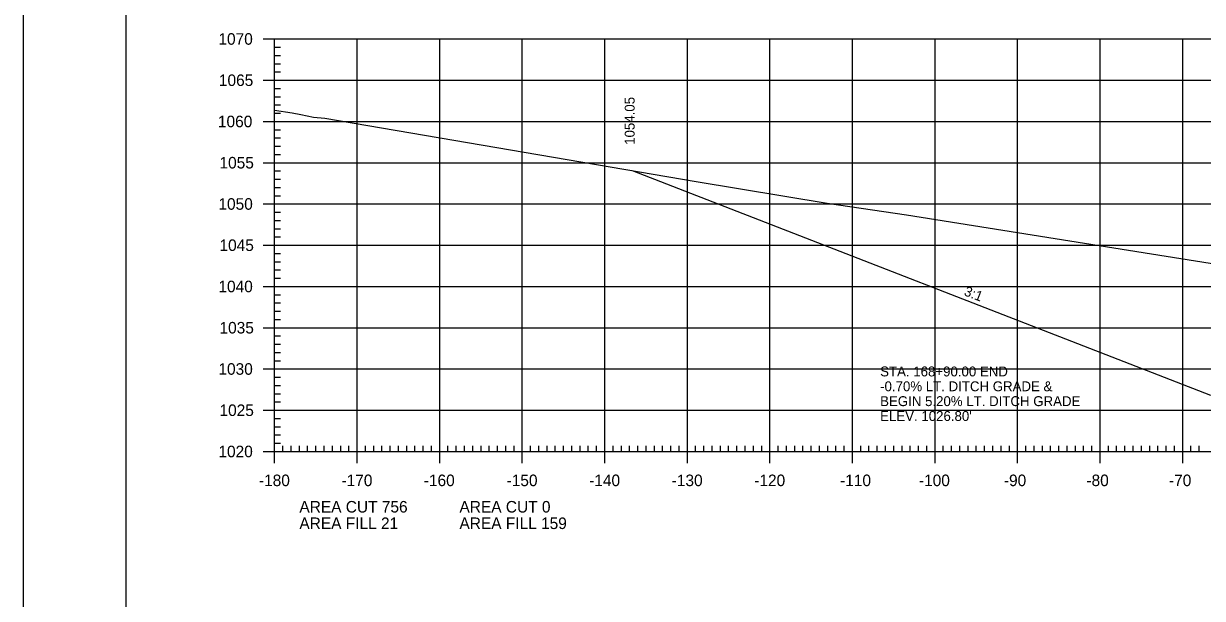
# Model space of a CAD drawing. Extents: x 1322838 to 1324533, y 339903 to 351025.
# Drawn here: x 1323533.3 to 1323676.1, y 346545.8 to 346615.5 of the extents above; entities that cross this region are included whole.
import ezdxf

# ---------------------------------------------------------------- set-up
doc = ezdxf.new("R2010")
doc.units = 0
for name, color, linetype in [('R_Axis', 7, 'Continuous'), ('R_Axis Annot', 7, 'Continuous'), ('R_Border', 7, 'Continuous'), ('R_Drive', 7, 'Continuous'), ('R_Exist Surface', 7, 'Continuous'), ('R_Fin Surface', 7, 'Continuous'), ('R_Fin Surface Annot', 7, 'Continuous'), ('R_Grid', 7, 'Continuous'), ('R_No Plot', 7, 'Continuous')]:
    doc.layers.add(name, color=color, linetype=linetype)

msp = doc.modelspace()

# ---------------------------------------------------------------- linework, layer by layer
at = {"layer": 'R_Axis'}
for p, q in [((1323562.32, 346613.63), (1323565.12, 346613.63)), ((1323563.72, 346563.63), (1323563.72, 346613.63)), ((1323563.72, 346612.63), (1323564.42, 346612.63)), ((1323563.72, 346611.63), (1323564.42, 346611.63)), ((1323563.72, 346610.63), (1323564.42, 346610.63)), ((1323562.32, 346608.63), (1323565.12, 346608.63)), ((1323563.72, 346609.63), (1323564.42, 346609.63)), ((1323563.72, 346607.63), (1323564.42, 346607.63)), ((1323563.72, 346606.63), (1323564.42, 346606.63)), ((1323563.72, 346605.63), (1323564.42, 346605.63)), ((1323563.72, 346604.63), (1323564.42, 346604.63)), ((1323562.32, 346603.63), (1323565.12, 346603.63)), ((1323563.72, 346602.63), (1323564.42, 346602.63)), ((1323563.72, 346601.63), (1323564.42, 346601.63)), ((1323563.72, 346600.63), (1323564.42, 346600.63)), ((1323562.32, 346598.63), (1323565.12, 346598.63)), ((1323563.72, 346599.63), (1323564.42, 346599.63)), ((1323563.72, 346597.63), (1323564.42, 346597.63)), ((1323563.72, 346596.63), (1323564.42, 346596.63)), ((1323563.72, 346595.63), (1323564.42, 346595.63)), ((1323563.72, 346594.63), (1323564.42, 346594.63)), ((1323562.32, 346593.63), (1323565.12, 346593.63)), ((1323563.72, 346592.63), (1323564.42, 346592.63)), ((1323563.72, 346591.63), (1323564.42, 346591.63)), ((1323563.72, 346590.63), (1323564.42, 346590.63)), ((1323562.32, 346588.63), (1323565.12, 346588.63)), ((1323563.72, 346589.63), (1323564.42, 346589.63)), ((1323563.72, 346587.63), (1323564.42, 346587.63)), ((1323563.72, 346586.63), (1323564.42, 346586.63)), ((1323563.72, 346585.63), (1323564.42, 346585.63)), ((1323563.72, 346584.63), (1323564.42, 346584.63)), ((1323562.32, 346583.63), (1323565.12, 346583.63)), ((1323563.72, 346582.63), (1323564.42, 346582.63)), ((1323563.72, 346581.63), (1323564.42, 346581.63)), ((1323563.72, 346580.63), (1323564.42, 346580.63)), ((1323562.32, 346578.63), (1323565.12, 346578.63)), ((1323563.72, 346579.63), (1323564.42, 346579.63)), ((1323563.72, 346577.63), (1323564.42, 346577.63)), ((1323563.72, 346576.63), (1323564.42, 346576.63)), ((1323563.72, 346575.63), (1323564.42, 346575.63)), ((1323563.72, 346574.63), (1323564.42, 346574.63)), ((1323562.32, 346573.63), (1323565.12, 346573.63)), ((1323563.72, 346572.63), (1323564.42, 346572.63)), ((1323563.72, 346571.63), (1323564.42, 346571.63)), ((1323563.72, 346570.63), (1323564.42, 346570.63)), ((1323562.32, 346568.63), (1323565.12, 346568.63)), ((1323563.72, 346569.63), (1323564.42, 346569.63)), ((1323563.72, 346567.63), (1323564.42, 346567.63)), ((1323563.72, 346566.63), (1323564.42, 346566.63)), ((1323563.72, 346565.63), (1323564.42, 346565.63)), ((1323563.72, 346562.23), (1323563.72, 346565.03)), ((1323563.72, 346564.63), (1323564.42, 346564.63)), ((1323573.72, 346562.23), (1323573.72, 346565.03)), ((1323583.72, 346562.23), (1323583.72, 346565.03)), ((1323593.72, 346562.23), (1323593.72, 346565.03)), ((1323603.72, 346562.23), (1323603.72, 346565.03)), ((1323613.72, 346562.23), (1323613.72, 346565.03)), ((1323623.72, 346562.23), (1323623.72, 346565.03)), ((1323633.72, 346562.23), (1323633.72, 346565.03)), ((1323643.72, 346562.23), (1323643.72, 346565.03)), ((1323653.72, 346562.23), (1323653.72, 346565.03)), ((1323663.72, 346562.23), (1323663.72, 346565.03)), ((1323673.72, 346562.23), (1323673.72, 346565.03)), ((1323562.32, 346563.63), (1323565.12, 346563.63)), ((1323563.72, 346563.63), (1323843.72, 346563.63)), ((1323564.72, 346563.63), (1323564.72, 346564.33)), ((1323565.72, 346563.63), (1323565.72, 346564.33)), ((1323566.72, 346563.63), (1323566.72, 346564.33)), ((1323567.72, 346563.63), (1323567.72, 346564.33)), ((1323568.72, 346563.63), (1323568.72, 346564.33)), ((1323569.72, 346563.63), (1323569.72, 346564.33)), ((1323570.72, 346563.63), (1323570.72, 346564.33)), ((1323571.72, 346563.63), (1323571.72, 346564.33)), ((1323572.72, 346563.63), (1323572.72, 346564.33)), ((1323574.72, 346563.63), (1323574.72, 346564.33)), ((1323575.72, 346563.63), (1323575.72, 346564.33)), ((1323576.72, 346563.63), (1323576.72, 346564.33)), ((1323577.72, 346563.63), (1323577.72, 346564.33)), ((1323578.72, 346563.63), (1323578.72, 346564.33)), ((1323579.72, 346563.63), (1323579.72, 346564.33)), ((1323580.72, 346563.63), (1323580.72, 346564.33)), ((1323581.72, 346563.63), (1323581.72, 346564.33)), ((1323582.72, 346563.63), (1323582.72, 346564.33)), ((1323584.72, 346563.63), (1323584.72, 346564.33)), ((1323585.72, 346563.63), (1323585.72, 346564.33)), ((1323586.72, 346563.63), (1323586.72, 346564.33)), ((1323587.72, 346563.63), (1323587.72, 346564.33)), ((1323588.72, 346563.63), (1323588.72, 346564.33)), ((1323589.72, 346563.63), (1323589.72, 346564.33)), ((1323590.72, 346563.63), (1323590.72, 346564.33)), ((1323591.72, 346563.63), (1323591.72, 346564.33)), ((1323592.72, 346563.63), (1323592.72, 346564.33)), ((1323594.72, 346563.63), (1323594.72, 346564.33)), ((1323595.72, 346563.63), (1323595.72, 346564.33)), ((1323596.72, 346563.63), (1323596.72, 346564.33)), ((1323597.72, 346563.63), (1323597.72, 346564.33)), ((1323598.72, 346563.63), (1323598.72, 346564.33)), ((1323599.72, 346563.63), (1323599.72, 346564.33)), ((1323600.72, 346563.63), (1323600.72, 346564.33)), ((1323601.72, 346563.63), (1323601.72, 346564.33)), ((1323602.72, 346563.63), (1323602.72, 346564.33)), ((1323604.72, 346563.63), (1323604.72, 346564.33)), ((1323605.72, 346563.63), (1323605.72, 346564.33)), ((1323606.72, 346563.63), (1323606.72, 346564.33)), ((1323607.72, 346563.63), (1323607.72, 346564.33)), ((1323608.72, 346563.63), (1323608.72, 346564.33)), ((1323609.72, 346563.63), (1323609.72, 346564.33)), ((1323610.72, 346563.63), (1323610.72, 346564.33)), ((1323611.72, 346563.63), (1323611.72, 346564.33)), ((1323612.72, 346563.63), (1323612.72, 346564.33)), ((1323614.72, 346563.63), (1323614.72, 346564.33)), ((1323615.72, 346563.63), (1323615.72, 346564.33)), ((1323616.72, 346563.63), (1323616.72, 346564.33)), ((1323617.72, 346563.63), (1323617.72, 346564.33)), ((1323618.72, 346563.63), (1323618.72, 346564.33)), ((1323619.72, 346563.63), (1323619.72, 346564.33)), ((1323620.72, 346563.63), (1323620.72, 346564.33)), ((1323621.72, 346563.63), (1323621.72, 346564.33)), ((1323622.72, 346563.63), (1323622.72, 346564.33)), ((1323624.72, 346563.63), (1323624.72, 346564.33)), ((1323625.72, 346563.63), (1323625.72, 346564.33)), ((1323626.72, 346563.63), (1323626.72, 346564.33)), ((1323627.72, 346563.63), (1323627.72, 346564.33)), ((1323628.72, 346563.63), (1323628.72, 346564.33)), ((1323629.72, 346563.63), (1323629.72, 346564.33)), ((1323630.72, 346563.63), (1323630.72, 346564.33)), ((1323631.72, 346563.63), (1323631.72, 346564.33)), ((1323632.72, 346563.63), (1323632.72, 346564.33)), ((1323634.72, 346563.63), (1323634.72, 346564.33)), ((1323635.72, 346563.63), (1323635.72, 346564.33)), ((1323636.72, 346563.63), (1323636.72, 346564.33)), ((1323637.72, 346563.63), (1323637.72, 346564.33)), ((1323638.72, 346563.63), (1323638.72, 346564.33)), ((1323639.72, 346563.63), (1323639.72, 346564.33)), ((1323640.72, 346563.63), (1323640.72, 346564.33)), ((1323641.72, 346563.63), (1323641.72, 346564.33)), ((1323642.72, 346563.63), (1323642.72, 346564.33)), ((1323644.72, 346563.63), (1323644.72, 346564.33)), ((1323645.72, 346563.63), (1323645.72, 346564.33)), ((1323646.72, 346563.63), (1323646.72, 346564.33)), ((1323647.72, 346563.63), (1323647.72, 346564.33)), ((1323648.72, 346563.63), (1323648.72, 346564.33)), ((1323649.72, 346563.63), (1323649.72, 346564.33)), ((1323650.72, 346563.63), (1323650.72, 346564.33)), ((1323651.72, 346563.63), (1323651.72, 346564.33)), ((1323652.72, 346563.63), (1323652.72, 346564.33)), ((1323654.72, 346563.63), (1323654.72, 346564.33)), ((1323655.72, 346563.63), (1323655.72, 346564.33)), ((1323656.72, 346563.63), (1323656.72, 346564.33)), ((1323657.72, 346563.63), (1323657.72, 346564.33)), ((1323658.72, 346563.63), (1323658.72, 346564.33)), ((1323659.72, 346563.63), (1323659.72, 346564.33)), ((1323660.72, 346563.63), (1323660.72, 346564.33)), ((1323661.72, 346563.63), (1323661.72, 346564.33)), ((1323662.72, 346563.63), (1323662.72, 346564.33)), ((1323664.72, 346563.63), (1323664.72, 346564.33)), ((1323665.72, 346563.63), (1323665.72, 346564.33)), ((1323666.72, 346563.63), (1323666.72, 346564.33)), ((1323667.72, 346563.63), (1323667.72, 346564.33)), ((1323668.72, 346563.63), (1323668.72, 346564.33)), ((1323669.72, 346563.63), (1323669.72, 346564.33)), ((1323670.72, 346563.63), (1323670.72, 346564.33)), ((1323671.72, 346563.63), (1323671.72, 346564.33)), ((1323672.72, 346563.63), (1323672.72, 346564.33)), ((1323674.72, 346563.63), (1323674.72, 346564.33)), ((1323675.72, 346563.63), (1323675.72, 346564.33))]:
    msp.add_line(p, q, dxfattribs=at)
at = {"layer": 'R_Border'}
msp.add_line((1323545.72, 346472.63), (1323545.72, 346678.09), dxfattribs=at)
at = {"layer": 'R_Exist Surface'}
msp.add_lwpolyline([(1323563.72, 346604.98), (1323565.84, 346604.67), (1323566.88, 346604.46), (1323568.41, 346604.14), (1323569.81, 346604.01), (1323614.77, 346596.36), (1323630.65, 346593.73), (1323640.25, 346592.33), (1323696.83, 346583.32)], dxfattribs=at)
at = {"layer": 'R_Fin Surface'}
msp.add_lwpolyline([(1323607.02, 346597.68), (1323607.02, 346597.68), (1323607.02, 346597.68), (1323607.02, 346597.68), (1323607.02, 346597.68), (1323677.07, 346570.45)], dxfattribs=at)
at = {"layer": 'R_Grid'}
for p, q in [((1323563.72, 346613.63), (1323843.72, 346613.63)), ((1323563.72, 346563.63), (1323563.72, 346613.63)), ((1323573.72, 346563.63), (1323573.72, 346613.63)), ((1323583.72, 346563.63), (1323583.72, 346613.63)), ((1323593.72, 346563.63), (1323593.72, 346613.63)), ((1323603.72, 346563.63), (1323603.72, 346613.63)), ((1323613.72, 346563.63), (1323613.72, 346613.63)), ((1323623.72, 346563.63), (1323623.72, 346613.63)), ((1323633.72, 346563.63), (1323633.72, 346613.63)), ((1323643.72, 346563.63), (1323643.72, 346613.63)), ((1323653.72, 346563.63), (1323653.72, 346613.63)), ((1323663.72, 346563.63), (1323663.72, 346613.63)), ((1323673.72, 346563.63), (1323673.72, 346613.63)), ((1323563.72, 346608.63), (1323843.72, 346608.63)), ((1323563.72, 346603.63), (1323843.72, 346603.63)), ((1323563.72, 346598.63), (1323843.72, 346598.63)), ((1323563.72, 346593.63), (1323843.72, 346593.63)), ((1323563.72, 346588.63), (1323843.72, 346588.63)), ((1323563.72, 346583.63), (1323843.72, 346583.63)), ((1323563.72, 346578.63), (1323843.72, 346578.63)), ((1323563.72, 346573.63), (1323843.72, 346573.63)), ((1323563.72, 346568.63), (1323843.72, 346568.63)), ((1323563.72, 346563.63), (1323843.72, 346563.63))]:
    msp.add_line(p, q, dxfattribs=at)
at = {"layer": 'R_No Plot'}
for points in [[(1323533.31, 346681.98), (1323866.65, 346681.98), (1323866.65, 346468.65), (1323533.31, 346468.65)], [(1323779.64, 346678.09), (1323799.26, 346678.09), (1323799.26, 346668.21), (1323815.37, 346668.21), (1323838.57, 346668.21), (1323838.57, 346635.54), (1323861.77, 346635.54), (1323861.9, 346472.63), (1323545.72, 346472.63), (1323545.72, 346678.09)]]:
    msp.add_lwpolyline(points, close=True, dxfattribs=at)

# ---------------------------------------------------------------- texts
at = {"layer": 'R_Axis Annot'}
for s, p in [('1070', (1323556.91, 346612.93)), ('1065', (1323556.97, 346607.93)), ('1060', (1323556.85, 346602.93)), ('1055', (1323557.04, 346597.93)), ('1050', (1323556.91, 346592.93)), ('1045', (1323557.04, 346587.93)), ('1040', (1323556.91, 346582.93)), ('1035', (1323557.04, 346577.93)), ('1030', (1323556.91, 346572.93)), ('1025', (1323557.04, 346567.93)), ('1020', (1323556.91, 346562.93)), ('-180', (1323561.82, 346559.43)), ('-170', (1323571.82, 346559.43)), ('-160', (1323581.79, 346559.43)), ('-150', (1323591.82, 346559.43)), ('-140', (1323601.82, 346559.43)), ('-130', (1323611.82, 346559.43)), ('-120', (1323621.82, 346559.43)), ('-110', (1323632.22, 346559.43)), ('-100', (1323641.77, 346559.43)), ('-90', (1323652.06, 346559.43)), ('-80', (1323662.06, 346559.43)), ('-70', (1323672.06, 346559.43)), ('AREA CUT 756', (1323566.72, 346556.23)), ('AREA CUT 0', (1323586.11, 346556.23)), ('AREA FILL 21', (1323566.72, 346554.23)), ('AREA FILL 159', (1323586.11, 346554.23))]:
    msp.add_text(s, height=1.4, dxfattribs=at).set_placement(p)
at = {"layer": 'R_Drive'}
for s, p in [('STA. 168+90.00 END ', (1323637.07, 346572.73)), ('-0.70% LT. DITCH GRADE & ', (1323637.07, 346570.93)), ('BEGIN 5.20% LT. DITCH GRADE', (1323637.07, 346569.13)), ("ELEV. 1026.80'", (1323637.07, 346567.33))]:
    msp.add_text(s, height=1.2, dxfattribs=at).set_placement(p)
at = {"layer": 'R_Fin Surface Annot'}
for s, rotation, p in [('1054.05', 90, (1323607.33, 346600.8)), ('3:1', 338.7554, (1323647.14, 346582.59))]:
    msp.add_text(s, height=1.2, rotation=rotation, dxfattribs=at).set_placement(p)

doc.saveas('drawing.dxf')
